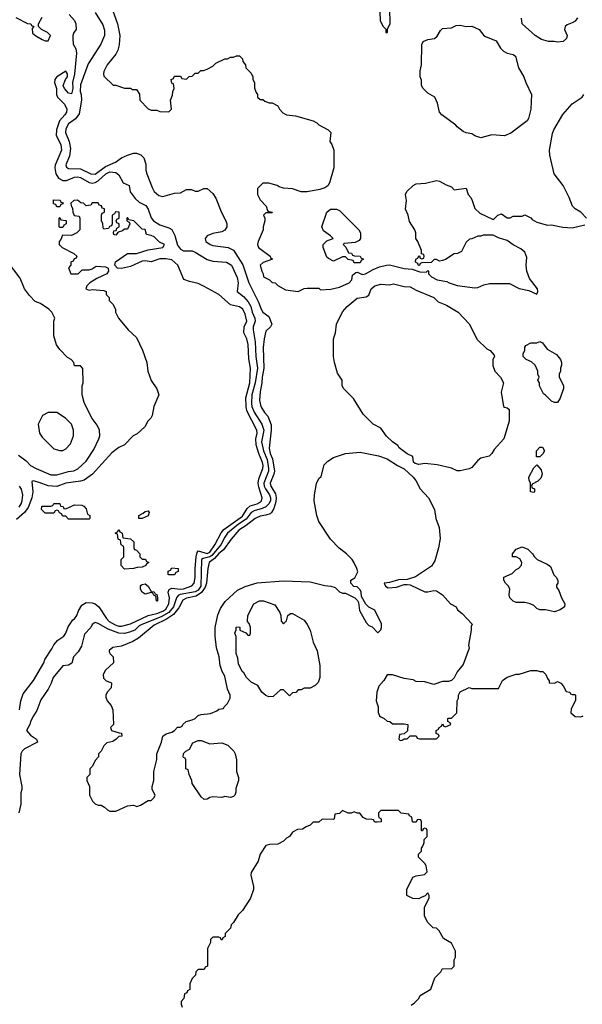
# Model space of a CAD drawing. Header units: inches. Extents: x 1793389 to 1900389, y 320802 to 470796.
# Tile 600 of 656: x 1884398 to 1888219, y 410750 to 417437. Entities that reach past the tile are written whole.
import ezdxf

# ---------------------------------------------------------------- set-up
doc = ezdxf.new("R2010")
doc.units = ezdxf.units.IN
doc.header["$MEASUREMENT"] = 0
doc.layers.add('B8481', color=7, linetype='Continuous')

msp = doc.modelspace()

# ---------------------------------------------------------------- linework, layer by layer
at = {"layer": 'B8481', "color": 2}
for points, elevation in [([(1884910, 417486), (1884962, 417402), (1884973.2, 417366.8), (1884973, 417330), (1884960.9, 417299.1), (1884948.1, 417271.9), (1884863.4, 417136.6), (1884810, 416994), (1884808.9, 416948.9), (1884816, 416930), (1884818, 416890), (1884801.6, 416798.4), (1884777.3, 416762.7), (1884730, 416729.2), (1884710, 416695.3), (1884708.5, 416670), (1884732.7, 416610), (1884743.4, 416563.4), (1884736.4, 416510), (1884711, 416451), (1884715.3, 416435.3), (1884730, 416427.3), (1884810, 416425.3), (1884881, 416390), (1884910, 416388.7), (1884979.8, 416440.2), (1885048.7, 416470), (1885090, 416498), (1885130, 416518), (1885170, 416531.3), (1885190, 416531.3), (1885219.8, 416519.8), (1885239.8, 416499.8), (1885255.3, 416455.3), (1885255.3, 416415.3), (1885261, 416390), (1885297.5, 416297.5), (1885310.5, 416270.5), (1885343.4, 416243.4), (1885370, 416237.3), (1885450, 416258.8), (1885490, 416261), (1885530, 416284.7), (1885563.6, 416283.6), (1885590, 416272), (1885610, 416272), (1885648.9, 416291.1), (1885670, 416291.3), (1885710, 416256), (1885730, 416224.7), (1885768.3, 416128.3), (1885798, 416070), (1885804.7, 416050), (1885804.7, 416030), (1885790, 416008), (1885770, 415995.3), (1885710, 415984), (1885671, 415969), (1885658, 415950), (1885661, 415930), (1885691.3, 415910), (1885710, 415903.8), (1885814, 415890), (1885850, 415872), (1885913, 415773), (1885954.4, 415650), (1886019.5, 415519.5), (1886038.8, 415470), (1886050, 415451.3), (1886090, 415422), (1886111, 415370), (1886102, 415350), (1886070, 415322), (1886057.3, 415270), (1886050.6, 415210), (1886055.3, 415070), (1886044.6, 415010), (1886043.1, 414970), (1886030.4, 414910), (1886026.7, 414850), (1886036.3, 414810), (1886060.7, 414770), (1886083.8, 414743.8), (1886105.3, 414685.3), (1886105.7, 414650), (1886092.3, 414527.7), (1886099.6, 414490), (1886114.3, 414454.3), (1886128.1, 414370), (1886124.4, 414350), (1886099.6, 414290), (1886103.6, 414270), (1886135.9, 414215.9), (1886139.7, 414190), (1886137, 414163), (1886123.2, 414116.8), (1886109, 414091), (1886098.2, 414081.8), (1886070, 414071.2), (1886030, 414064.7), (1885997.3, 414050), (1885937.1, 414002.9), (1885886, 413970), (1885833.7, 413910), (1885782.9, 413837.1), (1885750, 413812), (1885721.9, 413778.1), (1885684.2, 413750), (1885675.3, 413710), (1885667.1, 413610), (1885658, 413582), (1885633.7, 413546.3), (1885597, 413523), (1885530, 413507.8), (1885505, 413495), (1885478.3, 413441.7), (1885443.5, 413396.5), (1885395.4, 413364.6), (1885310, 413324.7), (1885204.4, 413235.6), (1885166, 413214), (1885090, 413182), (1885030, 413174), (1885006.4, 413153.6), (1885004.7, 413144.7), (1885012, 413130), (1885032, 413110), (1885034, 413070), (1884979.8, 413020.2), (1884964.7, 412990), (1884966, 412966), (1884986, 412946), (1885016, 412936), (1885022, 412930), (1885019.6, 412900.4), (1884992, 412870), (1884982, 412850), (1884983.6, 412836.4), (1884992, 412810), (1885019.8, 412779.8), (1885031.3, 412750), (1885034, 412650), (1885014, 412630), (1885022, 412610), (1885072.7, 412592.7), (1885090, 412592), (1885092, 412570), (1885072, 412568), (1885054, 412550), (1885030, 412535.3), (1884990, 412526), (1884970, 412506), (1884951.6, 412468.4), (1884934, 412450), (1884934, 412430), (1884910, 412406), (1884891.6, 412368.4), (1884874, 412350), (1884874, 412310), (1884854, 412290), (1884854, 412270), (1884872, 412230), (1884872, 412170), (1884892, 412130), (1884910, 412112), (1884930, 412102), (1884950, 412102), (1884974, 412090), (1884994, 412070), (1885010, 412062), (1885050, 412062), (1885130, 412098), (1885170, 412102), (1885192.7, 412092.7), (1885218, 412102), (1885270, 412134), (1885290, 412134), (1885310, 412154), (1885318, 412170), (1885298, 412210), (1885298, 412230), (1885308.7, 412270), (1885308, 412330), (1885328.4, 412411.6), (1885328.7, 412450), (1885361.2, 412530), (1885369.1, 412570.9), (1885393.2, 412586.8), (1885430, 412598.8), (1885448.7, 412610), (1885470, 412631.3), (1885488, 412632), (1885502, 412638), (1885506, 412650), (1885529.1, 412670.9), (1885570, 412682), (1885590, 412692), (1885610, 412711.3), (1885630, 412718), (1885694.6, 412725.4), (1885736.4, 412743.6), (1885750, 412754), (1885782, 412758), (1885786, 412770), (1885810, 412794), (1885828, 412830), (1885828, 412850), (1885809.2, 412889.2), (1885790, 412978), (1885772.7, 413010), (1885759.5, 413050), (1885751.6, 413110), (1885735.6, 413170), (1885725.1, 413250), (1885724.7, 413310), (1885744, 413396), (1885762, 413438), (1885794.2, 413485.8), (1885876.6, 413563.4), (1885930, 413588.2), (1886010, 413613), (1886190, 413626.8), (1886370, 413618.8), (1886470, 413594.8), (1886510.9, 413590.9), (1886539.8, 413579.8), (1886570, 413552), (1886590, 413542), (1886610, 413542), (1886674, 413510), (1886692.7, 413492.7), (1886699.6, 413479.6), (1886705.4, 413425.4), (1886750, 413342), (1886770, 413322), (1886792.7, 413312.7), (1886830, 413274), (1886850, 413294), (1886855.3, 413310), (1886854.6, 413334.6), (1886810, 413426), (1886770, 413448), (1886748.7, 413468.7), (1886720.4, 413520.4), (1886718, 413550), (1886710, 413566), (1886690, 413586), (1886668.4, 413588.4), (1886646, 413610), (1886648, 413630), (1886674.6, 413645.4), (1886693.6, 413686.4), (1886688.7, 413710), (1886669, 413749), (1886655.3, 413770), (1886617.2, 413810), (1886567, 413847), (1886509.4, 413910), (1886430, 414029), (1886416, 414070), (1886397, 414170), (1886399.5, 414210), (1886413.4, 414286.6), (1886430, 414321), (1886445.6, 414334.4), (1886466.2, 414413.8), (1886490, 414439.1), (1886530, 414463), (1886610, 414490.4), (1886710, 414500.4), (1886835.8, 414475.8), (1886894.4, 414454.4), (1886964.7, 414410), (1887010, 414387.3), (1887070.4, 414330.4), (1887088.1, 414308.1), (1887118.8, 414250), (1887174, 414190), (1887216.3, 414110), (1887224.9, 414050), (1887248.1, 413988.1), (1887253.2, 413913.2), (1887242.4, 413850), (1887217.1, 413762.9), (1887194.4, 413725.6), (1887087.1, 413652.9), (1887030, 413635.3), (1886970, 413633.2), (1886910, 413615.3), (1886874, 413610), (1886882, 413590), (1886899.6, 413579.6), (1886958, 413582), (1887010, 413602), (1887030, 413602), (1887050, 413598), (1887150, 413551.3), (1887170, 413551.3), (1887210, 413561), (1887230, 413558), (1887270.7, 413530.7), (1887324.7, 413470), (1887362, 413450), (1887372, 413430), (1887403.6, 413403.6), (1887471.6, 413331.6), (1887464.7, 413315.3), (1887464.7, 413290), (1887446, 413190), (1887451.1, 413168.9), (1887410, 413058), (1887370, 413008), (1887350, 412968), (1887330.9, 412949.1), (1887310, 412942), (1887270, 412942), (1887210, 412922), (1887150, 412939), (1887090, 412942), (1887070, 412954), (1887010, 412962), (1886930, 412988), (1886892.7, 412987.3), (1886872, 412950), (1886838, 412910), (1886824.7, 412870), (1886818, 412810), (1886832, 412770), (1886832.7, 412732.7), (1886842, 412710), (1886850, 412702), (1886874, 412690), (1886892.7, 412672.7), (1886911.6, 412671.6), (1886930, 412654), (1887010, 412654), (1887034, 412650), (1887032.7, 412607.3), (1887010, 412586), (1886978, 412582), (1886974, 412550), (1886982, 412542), (1886996.4, 412543.6), (1887010, 412554), (1887030, 412554), (1887050, 412574), (1887090, 412574), (1887098, 412558), (1887112.7, 412552.7), (1887230, 412554), (1887246, 412570), (1887242, 412582), (1887226, 412590), (1887226, 412610), (1887242, 412618), (1887246, 412630), (1887262, 412638), (1887270, 412654), (1887278, 412638), (1887290, 412634), (1887326, 412650), (1887322, 412662), (1887306, 412670), (1887306, 412690), (1887310, 412694), (1887330, 412694), (1887366, 412730), (1887368.7, 412810), (1887378, 412830), (1887378, 412850), (1887390, 412872), (1887450, 412902), (1887470, 412894), (1887650, 412894), (1887678, 412950), (1887709.1, 412970.9), (1887770, 412991.3), (1887790, 412991.3), (1887870, 413018), (1887910, 413018), (1887930, 413011.3), (1887950.9, 413010.9), (1887970.9, 412990.9), (1887982, 412962), (1887994, 412946), (1887994, 412934), (1888030, 412932), (1888050, 412942), (1888074, 412930), (1888090, 412914), (1888110, 412874), (1888134, 412870), (1888138, 412858), (1888150, 412854), (1888170, 412854), (1888174, 412850), (1888172.7, 412812.7), (1888143.6, 412756.4), (1888142, 412730), (1888170, 412704.7), (1888210, 412702), (1888226, 412710)], 238), ([(1885018, 417530), (1885062.4, 417410), (1885077.3, 417330), (1885073.7, 417266.3), (1885064, 417230), (1885050, 417202), (1884991, 417130), (1884970, 417086), (1884966, 417070), (1884970, 417054), (1885032.7, 416992.7), (1885050, 416992), (1885110, 416972), (1885150, 416972), (1885163.6, 416963.6), (1885190, 416962), (1885211.6, 416931.6), (1885214, 416890), (1885270, 416832), (1885290, 416822), (1885330, 416822), (1885350, 416814), (1885410, 416812), (1885428, 416830), (1885422, 416890), (1885434.6, 416925.4), (1885438, 416950), (1885448, 416970), (1885442, 417002), (1885430, 417006), (1885426, 417030), (1885442, 417038), (1885450, 417054), (1885490, 417054), (1885498, 417038), (1885530, 417034), (1885548.4, 417051.6), (1885570, 417054), (1885590, 417074), (1885610, 417074), (1885628.4, 417091.6), (1885647.3, 417092.7), (1885670, 417102), (1885710, 417122), (1885730, 417142), (1885790, 417172), (1885810, 417172), (1885830, 417182), (1885850, 417182), (1885870, 417192), (1885890, 417192), (1885911.6, 417171.6), (1885912.7, 417152.7), (1885931.6, 417131.6), (1885934, 417110), (1885970, 417074), (1885982, 417050), (1885982, 417030), (1885992, 417010), (1885992.7, 416972.7), (1886003.6, 416943.6), (1886014, 416930), (1886014, 416910), (1886030, 416894), (1886050, 416894), (1886063.6, 416883.6), (1886092.7, 416872.7), (1886111.6, 416871.6), (1886150, 416852), (1886162, 416830), (1886185.4, 416805.4), (1886210, 416791.3), (1886270, 416784), (1886390, 416751.3), (1886416, 416736), (1886430, 416722), (1886494, 416690), (1886512, 416670), (1886504.7, 416610), (1886518, 416590), (1886531.3, 416550), (1886531.1, 416431.1), (1886501, 416330), (1886490.8, 416309.2), (1886470, 416295.3), (1886436.9, 416283.1), (1886350, 416269), (1886310, 416269), (1886250, 416288.7), (1886190, 416294), (1886161.2, 416301.2), (1886146, 416310), (1886090, 416326), (1886050, 416326), (1886014, 416290), (1886014, 416250), (1886030, 416214), (1886072, 416170), (1886082, 416142), (1886090, 416134), (1886114, 416130), (1886110, 416126), (1886070, 416126), (1886054, 416110), (1886062, 416090), (1886062, 416070), (1886051.3, 416030), (1886051.3, 416010), (1886017.3, 415930), (1886014, 415910), (1886018.8, 415890), (1886098, 415830), (1886101, 415821), (1886114, 415810), (1886051.1, 415788.9), (1886032, 415770), (1886042, 415730), (1886052, 415710), (1886054, 415690), (1886094, 415670), (1886112.7, 415652.7), (1886134, 415650), (1886151.6, 415631.6), (1886202.8, 415602.8), (1886290, 415592), (1886330, 415612), (1886350, 415614), (1886430, 415614), (1886442, 415602), (1886510, 415606), (1886570, 415621), (1886635.3, 415650), (1886654, 415670), (1886658, 415702), (1886680.4, 415719.6), (1886690, 415722), (1886727.1, 415707.1), (1886746, 415710), (1886798.6, 415741.4), (1886841.2, 415758.8), (1886890, 415771), (1886910, 415771.3), (1887010, 415746.8), (1887063.6, 415743.6), (1887116.4, 415723.6), (1887158, 415722), (1887170, 415734), (1887174, 415730), (1887174, 415710), (1887194, 415690), (1887234, 415670), (1887299.6, 415659.6), (1887314, 415650), (1887370, 415630.8), (1887490, 415616), (1887510, 415618.8), (1887550, 415636), (1887590, 415646), (1887724.7, 415644.7), (1887790, 415611.3), (1887856.9, 415596.9), (1887910, 415574), (1887918, 415590), (1887915.3, 415610), (1887860.2, 415680.2), (1887842, 415730), (1887839, 415770), (1887843.1, 415823.1), (1887830, 415858), (1887801.2, 415881.2), (1887750, 415909), (1887710, 415938), (1887650, 415955.3), (1887614.6, 415974.6), (1887545.4, 415974.6), (1887530, 415968), (1887510, 415968), (1887470, 415948), (1887452.7, 415947.3), (1887430, 415926), (1887398, 415862), (1887371.3, 415848.7), (1887350, 415848), (1887290, 415808.7), (1887270, 415802), (1887250, 415798), (1887230, 415808), (1887212.7, 415807.3), (1887191.6, 415788.4), (1887130, 415786), (1887118, 415782), (1887112.7, 415767.3), (1887107.3, 415767.3), (1887102, 415782), (1887086, 415790), (1887088.4, 415811.6), (1887102, 415818), (1887110, 415834), (1887114, 415834), (1887118, 415818), (1887130, 415814), (1887142, 415818), (1887146, 415830), (1887142, 415842), (1887126, 415846), (1887126, 415870), (1887102, 415930), (1887088.7, 415950), (1887088.7, 415990), (1887082, 416010), (1887045.6, 416065.6), (1887035.3, 416110), (1887019, 416150), (1887025.2, 416210), (1887018, 416250), (1887028, 416270), (1887070, 416312), (1887090, 416322), (1887153.6, 416326.4), (1887230, 416346), (1887250, 416341), (1887295.3, 416315.3), (1887330, 416302), (1887350, 416282), (1887430, 416292), (1887444.7, 416250), (1887462, 416230), (1887472, 416210), (1887490, 416154), (1887523.6, 416123.6), (1887610, 416082), (1887618, 416082), (1887646, 416110), (1887670, 416118), (1887710, 416092), (1887730, 416092), (1887750, 416102), (1887810, 416102), (1887830, 416112), (1887870, 416092), (1887879.6, 416079.6), (1887910, 416062), (1887982, 416042), (1888010, 416044.7), (1888087.5, 416027.5), (1888150, 416022.8), (1888236.4, 416043.6)], 242), ([(1884371.6, 417451.6), (1884450, 417412), (1884474, 417410), (1884478, 417398), (1884494, 417390), (1884482, 417378), (1884485.4, 417345.4), (1884506.4, 417326.4), (1884550, 417302), (1884570, 417294), (1884590, 417294), (1884606, 417330), (1884586, 417350), (1884546, 417370), (1884526, 417390), (1884526, 417410), (1884550, 417454)], 234), ([(1884732.7, 417472.7), (1884770.9, 417430.9), (1884778, 417410), (1884782, 417370), (1884764.7, 417350), (1884758, 417330), (1884758, 417310), (1884762, 417270), (1884779.8, 417239.8), (1884784, 417210), (1884770, 417066), (1884757.1, 417010), (1884758.7, 416970), (1884750, 416934), (1884730, 416937.2), (1884702.7, 416970), (1884692.7, 416990), (1884709.1, 417030.9), (1884722, 417050), (1884722, 417070), (1884710, 417088), (1884650, 417048.7), (1884636, 417030), (1884634.8, 417010), (1884647.3, 416970), (1884647.7, 416930), (1884653.4, 416910), (1884703, 416863), (1884717.3, 416830), (1884715.5, 416810), (1884703.8, 416790), (1884668.5, 416750), (1884647, 416690), (1884644.4, 416650), (1884677, 416590), (1884682, 416550), (1884638.9, 416450), (1884635.6, 416430), (1884642.3, 416390), (1884661.8, 416361.8), (1884690, 416344.2), (1884715.5, 416344.5), (1884770, 416367.4), (1884790, 416370.3), (1884810, 416366), (1884870, 416331.7), (1884890, 416327.6), (1884910, 416331.5), (1884930, 416342.3), (1884983, 416390), (1885010, 416404), (1885050, 416398.9), (1885070, 416383), (1885101.6, 416330), (1885140.7, 416310), (1885148.4, 416268.4), (1885181.9, 416221.9), (1885210, 416196.9), (1885255.4, 416175.4), (1885271, 416151), (1885291.2, 416091.2), (1885307, 416070), (1885350, 416043.1), (1885410, 416024.2), (1885431.3, 416011.3), (1885451.9, 415971.9), (1885470, 415906.8), (1885490, 415878), (1885510, 415868.2), (1885570, 415866.4), (1885590, 415858.4), (1885670, 415807.7), (1885710, 415797.1), (1885802, 415790), (1885836.3, 415770), (1885874.4, 415685.6), (1885880.7, 415650), (1885874.8, 415590), (1885917.8, 415557.7), (1885950, 415520.4), (1885967.8, 415490), (1885975.8, 415450), (1885995.8, 415410), (1885996.5, 415390), (1885984.2, 415350), (1885983.8, 415330), (1885997.2, 415250), (1886000.7, 415150), (1886012.2, 415070), (1885996.3, 414970), (1885974.9, 414890), (1885972.4, 414830), (1885974.9, 414810), (1885990, 414770.5), (1886041.7, 414690), (1886054.9, 414650), (1886039.7, 414570), (1886053.7, 414510), (1886077.7, 414450), (1886088.3, 414390), (1886087.1, 414370), (1886056.9, 414290), (1886059.3, 414270), (1886068.2, 414250), (1886094.7, 414210), (1886101.2, 414190), (1886100.2, 414170), (1886090.1, 414149.9), (1886070, 414129.7), (1886043.8, 414116.2), (1885990, 414101.5), (1885970, 414091), (1885935.7, 414044.3), (1885884, 414010), (1885810, 413949.7), (1885790, 413922.4), (1885763.8, 413870), (1885701.7, 413798.3), (1885690, 413789.1), (1885643.1, 413776.9), (1885632.7, 413770), (1885628.4, 413590), (1885610, 413562.9), (1885590, 413550.8), (1885487.8, 413532.2), (1885474.1, 413525.9), (1885462.3, 413510), (1885441.6, 413450), (1885410.1, 413409.9), (1885357.9, 413382.1), (1885227.3, 413330), (1885210, 413319.6), (1885180.7, 413290), (1885143.4, 413276.6), (1885110, 413268.3), (1885070, 413269.7), (1884997.7, 413297.7), (1884930, 413337.2), (1884910, 413342), (1884891, 413329), (1884882, 413310), (1884836.9, 413263.1), (1884817.5, 413182.5), (1884795.2, 413144.8), (1884764, 413110), (1884752.7, 413067.3), (1884730, 413054), (1884690, 413048), (1884624.7, 412970), (1884611.3, 412930), (1884591, 412890), (1884541.6, 412818.4), (1884514, 412746), (1884490.7, 412710), (1884470.8, 412670), (1884466.8, 412650), (1884444.7, 412610), (1884470, 412578), (1884512, 412550), (1884518, 412530), (1884430, 412486), (1884414, 412470), (1884404.9, 412450), (1884396, 412310), (1884411.3, 412230), (1884411.3, 412210), (1884405.4, 412185.4), (1884404.7, 412110), (1884391.3, 412050)], 234), ([(1888186, 417450), (1888170, 417428), (1888150, 417415.3), (1888116.9, 417403.1), (1888102, 417390), (1888098, 417370), (1888116, 417330), (1888111.3, 417310), (1888090, 417289), (1888050, 417284), (1888029.1, 417289.1), (1887989.4, 417289.4), (1887942, 417302), (1887898, 417330), (1887810, 417408), (1887807.3, 417447.3)], 242), ([(1888248, 416090), (1888208.7, 416130), (1888170, 416152.7), (1888152.7, 416170), (1888129.4, 416229.4), (1888089, 416310), (1888029.2, 416390), (1887998, 416518), (1887997.2, 416550), (1888016.6, 416663.4), (1888026, 416690), (1888087.2, 416792.8), (1888150, 416866), (1888218, 416910), (1888228.7, 416930)], 242), ([(1884397.3, 412750), (1884404.9, 412810), (1884422, 412858), (1884491.9, 412948.1), (1884562, 413070), (1884568.5, 413091.5), (1884616.4, 413163.6), (1884628.5, 413191.5), (1884656.5, 413223.5), (1884697.3, 413250), (1884710.4, 413269.6), (1884726.4, 413313.6), (1884758, 413362), (1884770, 413368.7), (1884784.7, 413390), (1884796.9, 413423.1), (1884819.6, 413460.4), (1884850, 413478), (1884890, 413477.2), (1884910, 413469.2), (1884934.5, 413450), (1884986.6, 413370), (1885006.3, 413350), (1885046.1, 413326.1), (1885070, 413318), (1885090, 413317.3), (1885150, 413333.7), (1885269.3, 413390.7), (1885330, 413403.2), (1885370, 413419.8), (1885390, 413434.3), (1885411.2, 413470), (1885415.5, 413510), (1885406.3, 413550), (1885412, 413568), (1885430, 413575.4), (1885489.8, 413569.8), (1885510, 413572.3), (1885567.2, 413592.8), (1885583.8, 413610), (1885590.2, 413649.8), (1885589.1, 413710), (1885595.6, 413790), (1885602.2, 413817.8), (1885610, 413829.5), (1885670, 413810.9), (1885690, 413821.4), (1885723.6, 413870), (1885767.1, 413952.9), (1885784.4, 413975.6), (1885910, 414065.1), (1885942.6, 414117.4), (1885963.7, 414136.3), (1886010.8, 414150), (1886030, 414160.7), (1886039.3, 414170), (1886045.5, 414190), (1886022, 414262), (1886018, 414290), (1886022.3, 414317.7), (1886050, 414389.2), (1886051, 414410), (1886047.9, 414430), (1886021.5, 414490), (1886003.2, 414550), (1886001.3, 414590), (1886010.2, 414630), (1886008.9, 414650), (1885941.5, 414781.5), (1885935.2, 414810), (1885933.4, 414870), (1885960.2, 414970), (1885964.9, 415070), (1885953.3, 415133.3), (1885950, 415232), (1885940.4, 415270), (1885921.1, 415310), (1885923.1, 415350), (1885940.5, 415390), (1885930, 415438), (1885913.4, 415470), (1885890, 415487.3), (1885830, 415500.7), (1885750, 415570.6), (1885650, 415626), (1885610, 415646), (1885550, 415658), (1885511.6, 415671.6), (1885471.3, 415770), (1885430, 415806), (1885390, 415813), (1885350, 415813.4), (1885290, 415792.7), (1885250, 415799.1), (1885230, 415797.3), (1885150, 415761.3), (1885090, 415748.2), (1885062, 415750), (1885044.7, 415770), (1885047.3, 415792.7), (1885130, 415849.2), (1885190.7, 415849.3), (1885270, 415874), (1885370, 415889.4), (1885382, 415910), (1885346.8, 415926.8), (1885310, 415962), (1885290, 415972), (1885258, 415978), (1885250, 416012), (1885230, 416014), (1885174, 416070), (1885138, 416078), (1885130, 416094), (1885126, 416090), (1885126, 416070), (1885142, 416062), (1885146, 416050), (1885130, 416014), (1885110, 416014), (1885096.4, 416003.6), (1885066, 415994), (1885050, 415974), (1885038, 415978), (1885034, 415990), (1885038, 416002), (1885054, 416006), (1885058, 416022), (1885074, 416030), (1885074, 416050), (1885058, 416058), (1885054, 416070), (1885058, 416082), (1885074, 416090), (1885074, 416130), (1885048.4, 416131.6), (1885042, 416118), (1885026, 416110), (1885026, 416050), (1885022, 416038), (1885007.3, 416032.7), (1885002, 416018), (1884970, 416014), (1884963.6, 416023.6), (1884962, 416050), (1884954, 416070), (1884954, 416110), (1884958, 416122), (1884974, 416130), (1884972.7, 416152.7), (1884958, 416158), (1884952.7, 416172.7), (1884938, 416178), (1884930, 416194), (1884890, 416194), (1884882, 416178), (1884850, 416174), (1884831.6, 416191.6), (1884812.7, 416192.7), (1884790, 416211.3), (1884766, 416210), (1884746, 416190), (1884747.3, 416172.7), (1884756.4, 416156.4), (1884758, 416130), (1884767.3, 416107.3), (1884802, 416102), (1884806, 416090), (1884806, 416010), (1884786, 415990), (1884750, 415972), (1884687.3, 415972.7), (1884676.4, 415943.6), (1884666, 415930), (1884666, 415910), (1884686, 415890), (1884766, 415850), (1884786, 415830), (1884782, 415818), (1884767.3, 415812.7), (1884762, 415798), (1884746, 415790), (1884746, 415770), (1884728.4, 415751.6), (1884746, 415710), (1884794, 415710), (1884822, 415738), (1884870, 415739), (1884890, 415745.2), (1884916, 415764), (1884979.5, 415759.5), (1884999, 415750), (1885000.9, 415730), (1884989.3, 415710), (1884920.8, 415679.2), (1884874, 415650), (1884854, 415630), (1884848, 415610), (1884870, 415601.2), (1884890, 415604), (1884970, 415598), (1884986, 415590), (1884986, 415570), (1885006, 415550), (1885006, 415530), (1885030, 415506), (1885048, 415470), (1885048, 415450), (1885068, 415410), (1885135.3, 415330), (1885190, 415278), (1885232.5, 415192.5), (1885262, 415110), (1885268.7, 415050), (1885290, 414986), (1885328.7, 414930), (1885342, 414890), (1885308.9, 414811.1), (1885298, 414750), (1885288, 414730), (1885268, 414710), (1885248.4, 414671.6), (1885194.6, 414625.4), (1885169.3, 414610.7), (1885109.3, 414550.7), (1885070, 414530.8), (1885023.9, 414496.1), (1884892.7, 414350), (1884836, 414310), (1884810, 414302.6), (1884710, 414290.3), (1884650, 414266), (1884590.3, 414270.3), (1884530, 414294.9), (1884490, 414304.7), (1884480.2, 414299.8), (1884486.3, 414230), (1884481.1, 414190), (1884456, 414124), (1884430.8, 414089.2), (1884376.9, 414043.1)], 230), ([(1884390, 414480.5), (1884441.1, 414441.1), (1884471, 414410), (1884510, 414388), (1884610, 414345.5), (1884650, 414344.9), (1884730, 414368.4), (1884765.8, 414374.2), (1884792.9, 414387.1), (1884850, 414438.8), (1884901, 414519), (1884936, 414590), (1884941.2, 414610), (1884939, 414650), (1884923.2, 414683.2), (1884890, 414728.7), (1884857.2, 414790), (1884836.5, 414836.5), (1884822, 414890), (1884822, 414950), (1884828, 414970), (1884827.3, 415067.3), (1884810, 415086), (1884770, 415086), (1884766, 415110), (1884748.4, 415128.4), (1884723.1, 415143.1), (1884670, 415198), (1884648.7, 415230), (1884628.9, 415291.1), (1884628.7, 415390), (1884635.3, 415410), (1884615.3, 415450), (1884595.3, 415470), (1884538, 415510), (1884503.6, 415523.6), (1884463.7, 415563.7), (1884429.6, 415610), (1884401, 415681), (1884315.6, 415795.6)], 234), ([(1884393.7, 414126.3), (1884407.8, 414150), (1884414.7, 414170), (1884418.7, 414210), (1884410, 414248.7), (1884397, 414270)], 234), ([(1887056.4, 410743.6), (1887080.4, 410759.6), (1887108, 410790), (1887118, 410810), (1887190, 410852), (1887218, 410930), (1887258, 410970), (1887270, 410994), (1887330, 410992), (1887340.4, 410999.6), (1887348, 411010), (1887348.4, 411051.6), (1887358, 411070), (1887358, 411110), (1887330, 411166), (1887276.4, 411196.4), (1887248, 411250), (1887230, 411268), (1887206, 411270), (1887170, 411306), (1887148.4, 411348.4), (1887148, 411410), (1887178, 411470), (1887178, 411490), (1887170, 411506), (1887152.7, 411487.3), (1887123.6, 411476.4), (1887110, 411466), (1887068, 411468), (1887028, 411490), (1887028, 411530), (1887067.3, 411612.7), (1887090, 411622), (1887147.3, 411632.7), (1887166, 411650), (1887158, 411690), (1887150, 411706), (1887106, 411750), (1887106, 411770), (1887126, 411790), (1887126, 411810), (1887136.4, 411823.6), (1887146, 411850), (1887146, 411870), (1887166, 411890), (1887166, 411930), (1887162, 411942), (1887150, 411946), (1887138, 411942), (1887132.7, 411927.3), (1887127.3, 411927.3), (1887126, 411990), (1887122, 412002), (1887110, 412006), (1887098, 412002), (1887090, 411986), (1887070, 411986), (1887066, 411990), (1887062, 412022), (1887046, 412030), (1887042, 412042), (1886988.4, 412048.4), (1886970, 412066), (1886850, 412066), (1886834, 412050), (1886834, 412030), (1886838, 412018), (1886854, 412010), (1886854, 411990), (1886826, 411986), (1886810, 411986), (1886802, 412002), (1886790, 412006), (1886752.7, 412007.3), (1886730, 412018), (1886707.3, 412047.3), (1886690, 412048), (1886670, 412058), (1886650, 412048), (1886628, 412048), (1886590, 412066), (1886570, 412046), (1886538, 412042), (1886534, 412010), (1886530, 412006), (1886452.7, 412007.3), (1886430, 411988), (1886390, 411986), (1886370, 411966), (1886343.6, 411956.4), (1886319.6, 411940.4), (1886283.6, 411936.4), (1886250, 411918), (1886231.1, 411888.9), (1886210, 411878), (1886190, 411858), (1886150, 411838), (1886096.4, 411836.4), (1886070, 411828), (1886031.3, 411770), (1886018, 411722), (1885970, 411646), (1885967.1, 411627.1), (1885986, 411550), (1885986, 411530), (1885964.7, 411470), (1885910, 411388), (1885882, 411358), (1885850, 411306), (1885834, 411290), (1885830, 411266), (1885794, 411230), (1885794, 411210), (1885778, 411202), (1885772.7, 411187.3), (1885767.3, 411187.3), (1885762, 411202), (1885750, 411206), (1885710, 411206), (1885694, 411190), (1885694, 411170), (1885674, 411130), (1885674, 411010), (1885658, 411002), (1885650, 410986), (1885610, 410986), (1885594, 410970), (1885591.3, 410948.7), (1885570, 410926), (1885554, 410890), (1885554, 410850), (1885538, 410842), (1885532.7, 410827.3), (1885518, 410822), (1885511.6, 410788.4), (1885494, 410770), (1885494, 410750), (1885502, 410730)], 238)]:
    msp.add_lwpolyline(points, dxfattribs=dict(at, elevation=elevation))
for points, elevation in [([(1886890, 417346), (1886886, 417350), (1886886, 417370), (1886866, 417390), (1886848.4, 417428.4), (1886846, 417490), (1886862, 417498), (1886870, 417514), (1886910, 417514), (1886912, 417410), (1886894, 417370), (1886894, 417350)], 242), ([(1887430, 417391), (1887470, 417393.4), (1887518, 417370), (1887550.6, 417330.6), (1887562.5, 417322.5), (1887633.7, 417293.7), (1887664, 417244), (1887683, 417223), (1887710, 417210.8), (1887750, 417201), (1887764.7, 417190), (1887786, 417110), (1887821, 417050), (1887834.8, 417010), (1887874, 416930), (1887870.6, 416830), (1887853.7, 416766.3), (1887844.7, 416750), (1887733.7, 416666.3), (1887690, 416649), (1887604.5, 416655.5), (1887530, 416635.3), (1887490, 416648.7), (1887470, 416662), (1887430, 416668), (1887410, 416678), (1887370, 416709), (1887361.2, 416721.2), (1887264, 416790), (1887249, 416810), (1887235.3, 416870), (1887218, 416910), (1887170, 416938), (1887138, 416970), (1887128, 416990), (1887127.3, 417027.3), (1887118, 417050), (1887118, 417090), (1887128, 417130), (1887128.9, 417268.9), (1887138, 417290), (1887170, 417302.8), (1887215.3, 417310), (1887234.5, 417325.5), (1887256.5, 417363.5), (1887270, 417378), (1887330, 417381), (1887363.2, 417396.8), (1887390, 417401)], 242), ([(1884650, 416166), (1884642, 416182), (1884627.3, 416187.3), (1884627.3, 416212.7), (1884671.6, 416211.6), (1884678, 416198), (1884692.7, 416192.7), (1884690, 416186), (1884678, 416182), (1884670, 416166)], 230), ([(1886670, 415786), (1886662, 415802), (1886628.4, 415808.4), (1886610, 415826), (1886590, 415826), (1886530, 415798), (1886494.6, 415814.6), (1886484.7, 415824.7), (1886458, 415890), (1886458, 415910), (1886484.7, 415935.3), (1886526, 415950), (1886508, 415970), (1886462, 416002), (1886449, 416030), (1886484, 416130), (1886509, 416151), (1886550, 416150.8), (1886570, 416141), (1886702, 416010), (1886712, 415990), (1886712, 415950), (1886703.6, 415936.4), (1886676.9, 415923.1), (1886602, 415918), (1886594, 415910), (1886612, 415892), (1886630, 415854), (1886651.6, 415851.6), (1886658, 415838), (1886672.7, 415832.7), (1886710, 415832), (1886718, 415818), (1886734, 415810), (1886718, 415802), (1886710, 415786)], 242), ([(1884670, 416026), (1884666, 416030), (1884666, 416090), (1884670, 416094), (1884678, 416078), (1884710, 416074), (1884714, 416070), (1884714, 416050), (1884698, 416042), (1884690, 416026)], 230), ([(1887370, 414373.2), (1887330, 414392.3), (1887233.6, 414413.6), (1887150, 414423.7), (1887110, 414415.1), (1887083.3, 414423.3), (1887072.9, 414432.9), (1887068, 414470), (1887029.4, 414489.4), (1886975.3, 414530), (1886965.2, 414545.2), (1886930, 414569), (1886890, 414608.7), (1886850, 414662), (1886798, 414690), (1886730, 414758), (1886664.1, 414864.1), (1886599, 414930), (1886589.2, 414950), (1886589, 414990), (1886557, 415037), (1886536, 415110), (1886529.5, 415149.5), (1886529.4, 415270.6), (1886542, 415310), (1886549.2, 415370), (1886590, 415452), (1886622, 415490), (1886690, 415546), (1886750, 415554.8), (1886770, 415566), (1886784, 415610), (1886810, 415630.6), (1886850, 415640.7), (1886910, 415637.3), (1886937.2, 415642.8), (1887010, 415624.9), (1887050, 415622.8), (1887090, 415601), (1887210, 415550.8), (1887240.7, 415520.7), (1887297.5, 415497.5), (1887376, 415450), (1887450.4, 415370.4), (1887504.5, 415264.5), (1887570, 415202), (1887594, 415190), (1887619.6, 415159.6), (1887622, 415150), (1887611.6, 415128.4), (1887611.6, 415088.4), (1887626, 415050), (1887664.7, 415010), (1887684.7, 414970), (1887667.1, 414907.1), (1887684.7, 414810), (1887690, 414804.7), (1887710, 414802), (1887722, 414790), (1887722.8, 414710), (1887686, 414590), (1887621.4, 414518.6), (1887604.7, 414490), (1887586.4, 414473.6), (1887530, 414459.3), (1887510, 414442.7), (1887470, 414396), (1887450, 414386.6), (1887390, 414373.2)], 238), ([(1888030, 414838), (1888010, 414846), (1887970, 414888), (1887956.4, 414896.4), (1887928.7, 414950), (1887928, 414970), (1887918, 414990), (1887926, 415010), (1887918, 415030), (1887918, 415050), (1887898, 415090), (1887873.6, 415113.6), (1887838, 415130), (1887818, 415150), (1887818, 415170), (1887828, 415190), (1887830, 415214), (1887836.4, 415223.6), (1887870, 415242), (1887910, 415242), (1887930, 415252), (1887950, 415242), (1887979.6, 415199.6), (1888043.6, 415163.6), (1888071.3, 415130), (1888078, 415110), (1888078, 415090), (1888071.3, 415070), (1888071.3, 415050), (1888062, 415030), (1888062, 415010), (1888091.6, 414951.6), (1888091.6, 414931.6), (1888070, 414866), (1888050, 414838)], 238), ([(1884650, 414768.7), (1884590, 414768.7), (1884551.6, 414748.4), (1884522, 414690), (1884532, 414630), (1884550, 414602), (1884630, 414522), (1884670, 414512), (1884690, 414512), (1884710, 414522), (1884743.1, 414556.9), (1884764, 414610), (1884764, 414650), (1884748.7, 414690), (1884708, 414730)], 238), ([(1887907.3, 414467.3), (1887908, 414510), (1887930, 414534), (1887950, 414534), (1887962, 414510), (1887951.1, 414488.9), (1887930, 414468)], 238), ([(1887890, 414226), (1887868, 414230), (1887868, 414290), (1887858, 414310), (1887855.3, 414330), (1887890, 414394), (1887910, 414414), (1887939.8, 414379.8), (1887946, 414350), (1887937.3, 414322.7), (1887918, 414302), (1887878, 414282), (1887874, 414270), (1887878, 414258), (1887894, 414250), (1887894, 414230)], 238), ([(1884710, 414114), (1884770, 414142), (1884819.6, 414139.6), (1884832.7, 414132.7), (1884850, 414114), (1884858, 414078), (1884874, 414070), (1884874, 414050), (1884870, 414046), (1884730, 414046), (1884710, 414066), (1884690, 414066), (1884682, 414082), (1884667.3, 414087.3), (1884662, 414102), (1884650, 414106), (1884638, 414102), (1884630, 414086), (1884570, 414086), (1884546, 414110), (1884548, 414130), (1884550, 414134), (1884610, 414134), (1884622, 414138), (1884630, 414152), (1884670, 414152), (1884674, 414134), (1884694, 414130), (1884698, 414118)], 226), ([(1885230, 414048.7), (1885206, 414050), (1885206, 414070), (1885235.3, 414084.7), (1885250, 414098), (1885270, 414102), (1885278, 414090), (1885270, 414068)], 226), ([(1885110, 413706), (1885086, 413730), (1885086, 413770), (1885106, 413790), (1885106, 413850), (1885102, 413862), (1885086, 413870), (1885082, 413902), (1885066, 413910), (1885062, 413942), (1885046, 413950), (1885062, 413958), (1885070, 413974), (1885078, 413958), (1885094, 413950), (1885098, 413918), (1885150, 413912), (1885174, 413890), (1885174, 413850), (1885178, 413838), (1885190, 413834), (1885214, 413810), (1885214, 413790), (1885230, 413774), (1885252.7, 413772.7), (1885258, 413758), (1885274, 413750), (1885258, 413742), (1885254, 413730), (1885230, 413718), (1885196.4, 413716.4), (1885170, 413708.7)], 226), ([(1888030, 413415.3), (1887970, 413428), (1887930, 413428), (1887910, 413438), (1887890, 413458), (1887866, 413470), (1887830, 413478), (1887770, 413478), (1887748.9, 413488.9), (1887728, 413510), (1887722, 413530), (1887728, 413570), (1887718, 413590), (1887698, 413610), (1887686, 413630), (1887686, 413650), (1887743.1, 413676.9), (1887770, 413702), (1887788.4, 413711.6), (1887807.3, 413732.7), (1887808, 413750), (1887794.6, 413774.6), (1887770, 413788), (1887746, 413790), (1887746, 413810), (1887770, 413842), (1887810, 413858), (1887850, 413842), (1887882, 413810), (1887891.6, 413791.6), (1887911.6, 413771.6), (1887979.8, 413739.8), (1888003.6, 413723.6), (1888026, 413666), (1888042, 413650), (1888052, 413630), (1888052, 413610), (1888043.6, 413596.4), (1888043.6, 413583.6), (1888059.6, 413559.6), (1888078, 413510), (1888101, 413470), (1888098, 413450), (1888070, 413428.7)], 238), ([(1885410, 413666), (1885406, 413670), (1885407.3, 413692.7), (1885422, 413698), (1885430, 413714), (1885474, 413710), (1885474, 413690), (1885458, 413682), (1885450, 413666)], 226), ([(1885330, 413488), (1885326, 413490), (1885322, 413522), (1885308, 413528), (1885302, 413542), (1885290, 413546), (1885250, 413535.3), (1885228.9, 413548.9), (1885218, 413570), (1885218, 413590), (1885223.1, 413596.9), (1885230, 413602), (1885250, 413604.7), (1885271.3, 413590), (1885290, 413554), (1885310, 413552), (1885318, 413538), (1885330, 413534), (1885334, 413510), (1885334, 413490)], 226), ([(1886190, 413334), (1886210, 413354), (1886218, 413390), (1886236.4, 413403.6), (1886250, 413404.7), (1886330, 413358), (1886350.5, 413330.5), (1886370, 413292), (1886391, 413210), (1886418, 413150), (1886436, 413050), (1886436, 412970), (1886425.4, 412934.6), (1886405.4, 412914.6), (1886370, 412898), (1886330, 412898), (1886310, 412886), (1886290, 412886), (1886272.7, 412867.3), (1886250, 412866), (1886230, 412846), (1886190, 412886), (1886170, 412886), (1886119.6, 412840.4), (1886090, 412838), (1886070, 412848), (1886042, 412870), (1886014.6, 412914.6), (1885970, 412938), (1885938, 412970), (1885920.4, 413000.4), (1885908, 413010), (1885883.1, 413063.1), (1885880.4, 413100.4), (1885867.3, 413132.7), (1885867.3, 413247.3), (1885858, 413270), (1885867.3, 413292.7), (1885868.4, 413311.6), (1885890, 413314), (1885894, 413310), (1885894, 413290), (1885932.7, 413272.7), (1885950, 413254), (1885962, 413258), (1885966, 413270), (1885966, 413310), (1885956.4, 413336.4), (1885946, 413350), (1885948, 413390), (1885988, 413470), (1886026, 413490), (1886054, 413490), (1886130, 413462), (1886164.7, 413410), (1886172, 413390), (1886172.7, 413352.7)], 234), ([(1885690, 412518), (1885770, 412524.7), (1885812, 412510), (1885851.3, 412470), (1885862, 412450), (1885871, 412410), (1885871.3, 412330), (1885884.7, 412290), (1885884.7, 412270), (1885865.4, 412214.6), (1885864.7, 412190), (1885858, 412170), (1885850, 412162), (1885830, 412155.3), (1885790, 412162), (1885770, 412155.3), (1885710, 412158), (1885690, 412155.3), (1885670, 412144), (1885650, 412142), (1885630, 412158), (1885569.1, 412249.1), (1885568, 412270), (1885548, 412310), (1885542, 412342), (1885526, 412350), (1885526, 412410), (1885522, 412422), (1885510, 412426), (1885508.4, 412431.6), (1885510, 412454), (1885526, 412470), (1885550, 412482), (1885574, 412526), (1885610, 412542.8), (1885630, 412542.8)], 234)]:
    msp.add_lwpolyline(points, close=True, dxfattribs=dict(at, elevation=elevation))

doc.saveas('drawing.dxf')
